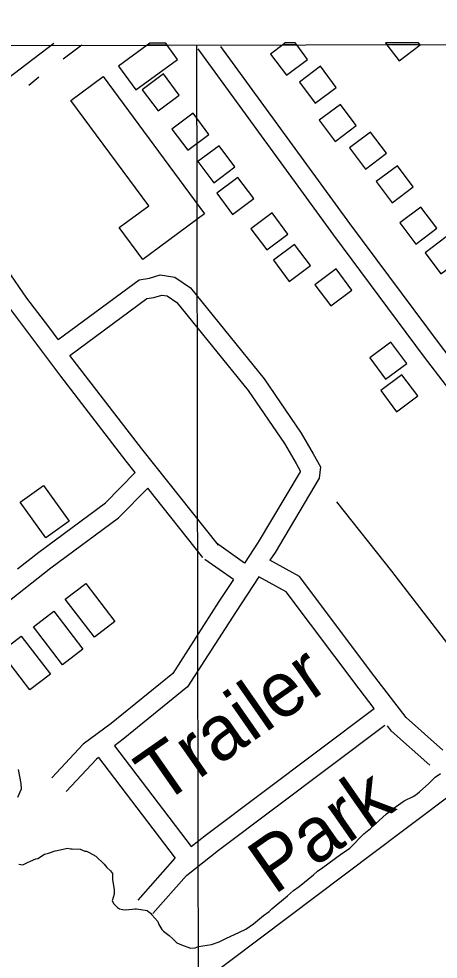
# Model space of a CAD drawing. Extents: x 3329297 to 3367176, y 649250 to 674653.
# Drawn here: x 3343648 to 3344283, y 671453 to 672876 of the extents above; entities that cross this region are included whole.
import ezdxf

# ---------------------------------------------------------------- set-up
doc = ezdxf.new("R2010")
doc.units = 0
for name, color, linetype in [('V-BLDG-IDEN', 7, 'Continuous'), ('V-BLDG-OTLN', 7, 'Continuous'), ('V-GRID-FRAM', 7, 'Continuous'), ('V-GRID-MAJR', 7, 'Continuous'), ('V-ROAD-CNTR', 7, 'Continuous'), ('V-SITE-VEGE', 7, 'Continuous'), ('V-TOPO-SHOR', 7, 'Continuous')]:
    doc.layers.add(name, color=color, linetype=linetype)

msp = doc.modelspace()

# ---------------------------------------------------------------- linework, layer by layer
at = {"layer": 'V-BLDG-OTLN'}
for p, q in [((3343870.454221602, 672839.0262951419), (3343846.229270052, 672838.9802952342)), ((3343872.605001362, 672836.076085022), (3343870.454221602, 672839.0262951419)), ((3344051.4218596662, 672839.3682944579), (3344047.473398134, 672836.4067277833)), ((3344051.4218596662, 672839.3682944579), (3344047.473398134, 672836.4067277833)), ((3344066.4298296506, 672839.3972944), (3344051.4218596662, 672839.3682944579)), ((3344066.4298296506, 672839.3972944), (3344051.4218596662, 672839.3682944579)), ((3344068.643090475, 672836.446755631), (3344066.4298296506, 672839.3972944)), ((3344068.643090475, 672836.446755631), (3344066.4298296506, 672839.3972944)), ((3344253.1814561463, 672839.7502936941), (3344203.0105564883, 672839.6552938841)), ((3344203.0105564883, 672839.6552938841), (3344205.2529560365, 672836.7050588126)), ((3344255.4243397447, 672836.799923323), (3344253.1814561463, 672839.7502936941)), ((3343842.1665741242, 672836.0185317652), (3343798.78036495, 672804.3893644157)), ((3343846.229270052, 672838.9802952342), (3343842.1665741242, 672836.0185317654)), ((3343842.1665741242, 672836.0185317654), (3343872.605001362, 672836.076085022)), ((3343872.605001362, 672836.076085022), (3343842.1665741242, 672836.0185317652)), ((3343888.372185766, 672814.4483442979), (3343872.605001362, 672836.076085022)), ((3344047.473398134, 672836.4067277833), (3344029.040904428, 672822.5813280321)), ((3344068.643090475, 672836.446755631), (3344047.473398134, 672836.4067277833)), ((3344047.473398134, 672836.4067277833), (3344068.643090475, 672836.446755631)), ((3344047.473398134, 672836.4067277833), (3344068.643090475, 672836.446755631)), ((3344085.0417924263, 672814.585344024), (3344068.643090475, 672836.446755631)), ((3344205.2529560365, 672836.7050588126), (3344255.4243397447, 672836.799923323)), ((3344255.4243397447, 672836.799923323), (3344205.2529560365, 672836.7050588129)), ((3344205.2529560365, 672836.7050588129), (3344223.71951507, 672812.4093483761)), ((3344223.71951507, 672812.4093483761), (3344255.5654513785, 672836.6142999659)), ((3344255.5654513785, 672836.6142999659), (3344255.4243397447, 672836.799923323)), ((3343825.083312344, 672768.3094365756), (3343888.372185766, 672814.4483442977)), ((3344029.040904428, 672822.5813280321), (3344053.0428564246, 672790.5833920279)), ((3344053.0428564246, 672790.5833920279), (3344085.0417924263, 672814.585344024)), ((3343798.78036495, 672804.3893644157), (3343825.083312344, 672768.3094365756))]:
    msp.add_line(p, q, dxfattribs=at)
for points in [[(3344072.6928171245, 672780.1404129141), (3344096.6947691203, 672748.1424769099), (3344128.693705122, 672772.144428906), (3344104.691753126, 672804.1423649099)], [(3343775.562411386, 672788.559396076), (3343929.2861039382, 672580.88781142), (3343835.769290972, 672511.663949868), (3343799.9893625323, 672559.999853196), (3343844.674273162, 672593.07778704), (3343726.728509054, 672752.409468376)], [(3343890.6931811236, 672760.3734524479), (3343866.743229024, 672792.411388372), (3343834.7052931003, 672768.46243627), (3343858.654245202, 672736.424500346)], [(3344102.87475676, 672722.2975286), (3344126.876708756, 672690.2995925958), (3344158.8756447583, 672714.3015445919), (3344134.8736927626, 672746.2994805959)], [(3343935.726091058, 672701.0205711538), (3343911.776138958, 672733.058507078), (3343879.7382030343, 672709.109554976), (3343903.6871551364, 672677.071619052)], [(3344148.710665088, 672680.5326121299), (3344172.712617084, 672648.534676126), (3344204.7115530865, 672672.5366281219), (3344180.70960109, 672704.534564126)], [(3343974.9800125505, 672651.7856696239), (3343951.03006045, 672683.8236055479), (3343918.9921245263, 672659.874653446), (3343942.941076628, 672627.8367175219)], [(3344189.286583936, 672629.4827142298), (3344213.288535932, 672597.4847782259), (3344245.287471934, 672621.486730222), (3344221.285519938, 672653.484666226)], [(3344003.7189550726, 672603.966765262), (3343979.769002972, 672636.004701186), (3343947.731067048, 672612.055749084), (3343971.68001915, 672580.01781316)], [(3344224.9405126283, 672567.056839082), (3344248.9424646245, 672535.0589030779), (3344280.941400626, 672559.060855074), (3344256.9394486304, 672591.0587910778)], [(3344055.332851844, 672550.085873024), (3344031.382899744, 672582.1238089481), (3343999.34496382, 672558.1748568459), (3344023.2939159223, 672526.1369209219)], [(3344263.0884363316, 672521.7579296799), (3344287.0903883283, 672489.759993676), (3344319.0893243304, 672513.7619456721), (3344295.087372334, 672545.759881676)], [(3344089.390783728, 672502.4499682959), (3344065.4408316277, 672534.4879042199), (3344033.4028957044, 672510.5389521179), (3344057.351847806, 672478.5010161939)], [(3344152.2926579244, 672465.294042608), (3344128.342705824, 672497.3319785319), (3344096.3047699, 672473.3830264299), (3344120.2537220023, 672441.3450905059)], [(3344235.256491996, 672354.5222641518), (3344211.306539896, 672386.5602000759), (3344179.268603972, 672362.611247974), (3344203.2175560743, 672330.5733120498)], [(3344251.9724585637, 672305.2613626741), (3344228.0225064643, 672337.2992985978), (3344195.98457054, 672313.3503464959), (3344219.933522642, 672281.3124105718)], [(3343688.5145854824, 672090.2567926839), (3343649.66066319, 672144.2886846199), (3343685.193592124, 672169.839633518), (3343724.047514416, 672115.8077415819)], [(3343762.2614379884, 671939.986093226), (3343718.212526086, 671997.616977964), (3343749.121464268, 672021.240930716), (3343793.169376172, 671963.60904598)], [(3343713.947534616, 671898.1181769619), (3343669.898622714, 671955.7490616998), (3343700.807560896, 671979.373014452), (3343744.8554728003, 671921.7411297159)], [(3343664.7436330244, 671860.3092525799), (3343620.694721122, 671917.9401373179), (3343651.6036593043, 671941.56409007), (3343695.651571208, 671883.932205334)]]:
    msp.add_lwpolyline(points, close=True, dxfattribs=at)
at = {"layer": 'V-GRID-FRAM'}
msp.add_lwpolyline([(3333403.497, 672816.281), (3364945.549, 672875.921), (3364987.867, 654691.71), (3333429.946, 654632.039), (3333403.497, 672816.281)], dxfattribs=at)
at = {"layer": 'V-GRID-MAJR'}
msp.add_spline([(3343949.253, 654651.929), (3343938.678, 660710.256), (3343928.099, 666771.667), (3343917.519, 672833.103), (3343917.514, 672836.161)], degree=3, dxfattribs=at)
at = {"layer": 'V-ROAD-CNTR'}
for points in [[(3343701.044560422, 672838.7062957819), (3343536.85088881, 672714.1705448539), (3343326.7803089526, 672557.6478578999), (3343073.93181465, 672369.5582340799), (3342849.9292626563, 672197.9415773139), (3342589.7927829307, 672003.11896696), (3342295.736371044, 671781.215410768), (3341863.4152356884, 671455.506062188), (3341720.9695205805, 671349.027275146), (3341633.908694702, 671281.032411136), (3341381.3681997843, 671091.4037903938), (3340750.783460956, 670608.4937562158), (3340226.29750993, 670212.7315477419), (3340145.694671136, 670148.2276767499)], [(3343918.742125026, 672830.2963126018), (3344124.4757135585, 672548.4808762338), (3344261.92443866, 672363.8512454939), (3344325.4293116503, 672281.136410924), (3344313.9673345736, 672112.470748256), (3344391.9551785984, 671993.51898616), (3344648.017666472, 672186.0446011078), (3344693.52357546, 672220.5165321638)], [(3343953.212056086, 672833.9583052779), (3344148.6236652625, 672566.2828406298), (3344285.8563907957, 672381.9432093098), (3344356.12925025, 672290.4123923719), (3344344.581273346, 672120.4907322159), (3344399.501163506, 672036.7248997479), (3344629.9457026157, 672209.990553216), (3344675.407611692, 672244.4304843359)], [(3343707.328547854, 672390.624191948), (3343693.088576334, 672409.636153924), (3343659.857642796, 672453.405066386), (3343630.227702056, 672496.450980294), (3343611.4037397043, 672529.4079143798), (3343598.7867649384, 672550.4468723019), (3343523.3259158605, 672643.376686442), (3343495.043972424, 672682.7046077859)], [(3343824.2053141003, 672189.3825944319), (3343810.55034141, 672206.529560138), (3343711.25054001, 672335.345302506), (3343669.136624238, 672391.574190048), (3343635.541691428, 672435.819101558), (3343604.8017529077, 672480.4790122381), (3343585.511791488, 672514.2519446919), (3343574.1548142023, 672533.1909068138), (3343499.483963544, 672625.148722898), (3343470.6880211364, 672665.188642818)], [(3343707.3275478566, 672390.625191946), (3343830.098302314, 672481.0840110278), (3343845.5222714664, 672483.3990063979), (3343862.117238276, 672488.570996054), (3343884.0181944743, 672484.9600032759), (3343907.726147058, 672468.81803556), (3344019.3639237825, 672331.2553106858), (3344075.5988113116, 672248.981475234), (3344093.8737747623, 672217.491538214), (3344104.782752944, 672197.752577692), (3344102.825756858, 672180.6266119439), (3344035.880890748, 672068.1368369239), (3344028.152906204, 672056.4468603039)], [(3343725.312511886, 672366.6122399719), (3343841.9062786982, 672452.5200681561), (3343852.25025801, 672454.07306505), (3343864.253234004, 672457.81305757), (3343872.606217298, 672456.436060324), (3343887.204188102, 672446.496080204), (3343995.2919719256, 672313.3093465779), (3344050.2068620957, 672232.9655072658), (3344067.76982697, 672202.705567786), (3344073.888814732, 672191.632589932), (3344073.751815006, 672190.4325923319), (3344010.462941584, 672084.0888050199), (3343989.435983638, 672052.281868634)], [(3343950.19506212, 672079.3258145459), (3343834.166294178, 672225.03352313), (3343735.136492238, 672353.4952662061), (3343725.312511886, 672366.6122399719)], [(3343645.93067065, 672043.475886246), (3343678.1426062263, 672068.8888354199), (3343779.1444042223, 672143.576686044), (3343824.2053141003, 672189.3825944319)], [(3343425.627111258, 671839.5132941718), (3343449.2170640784, 671857.9312573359), (3343626.9057087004, 671990.2539926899), (3343696.356569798, 672045.0468831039), (3343798.8763647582, 672120.856731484), (3343843.031276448, 672165.7416417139)], [(3343926.727109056, 672060.6378519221), (3343843.031276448, 672165.7416417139)], [(3343989.436983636, 672052.2808686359), (3343947.126068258, 672082.2258087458)], [(3343972.884016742, 672027.2419187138), (3343929.796102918, 672057.7378577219)], [(3344290.0193824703, 671769.0064351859), (3344234.345493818, 671818.4293363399), (3344187.0285884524, 671880.188212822), (3344072.70981709, 672032.055909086), (3344028.152906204, 672056.4468603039)], [(3344011.5519394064, 672031.3339105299), (3343976.003010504, 671977.5600180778), (3343903.4921555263, 671864.9852432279), (3343806.0823503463, 671785.7144017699), (3343792.654377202, 671775.7354217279)], [(3344186.058590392, 671832.1263089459), (3344163.136636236, 671862.04424911), (3344052.6318572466, 672008.8459555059), (3344011.5519394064, 672031.3339105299)], [(3343972.884016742, 672027.242918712), (3343950.8790607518, 671993.955985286), (3343880.856200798, 671885.2412027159), (3343787.6583871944, 671809.4003543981), (3343745.36047179, 671777.9644172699), (3343697.7865669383, 671727.2135187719)], [(3343908.862144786, 671623.243726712), (3343931.9240986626, 671641.4406903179), (3344186.058590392, 671832.1263089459)], [(3343851.0052605, 671522.0739290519), (3343901.6301592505, 671579.3238145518), (3343950.22006207, 671617.6627378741), (3344202.2715579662, 671806.785359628)], [(3344270.1034223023, 671746.570480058), (3344212.27953795, 671797.9013773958), (3344206.01455048, 671806.0783610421)], [(3343792.654377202, 671775.7354217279), (3343908.862144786, 671623.243726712)], [(3343768.574425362, 671757.83945752), (3343765.4104316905, 671755.4884622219), (3343719.674523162, 671706.697559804)], [(3343768.574425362, 671757.83945752), (3343884.6951931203, 671605.4607622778)], [(3343828.531305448, 671541.9478893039), (3343884.6951931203, 671605.4607622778)]]:
    msp.add_lwpolyline(points, dxfattribs=at)
at = {"layer": 'V-SITE-VEGE'}
for points in [[(3343646.977, 671739.772), (3343651.1040000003, 671718.79), (3343651.196, 671710.23), (3343645.883, 671697.712)], [(3344108.023, 671591.454), (3344135.056, 671611.2170000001), (3344148.966, 671620.716), (3344170.5300000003, 671642.754), (3344180.563, 671650.653), (3344187.502, 671656.957), (3344204.4590000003, 671672.72), (3344217.583, 671682.985), (3344231.495, 671692.482), (3344246.21, 671699.652), (3344251.616, 671703.604), (3344254.707, 671705.976), (3344268.582, 671718.588), (3344278.6010000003, 671728.041), (3344286.328, 671733.577)], [(3343647.778, 671596.506), (3343654.014, 671595.7980000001), (3343660.987, 671598.988), (3343665.632, 671601.376), (3343673.384, 671604.5750000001), (3343676.489, 671605.388), (3343686.542, 671611.729), (3343692.754, 671613.353), (3343702.842, 671616.581), (3343705.947, 671617.394), (3343721.483, 671620.679), (3343726.163, 671619.952), (3343728.5, 671619.976), (3343740.966, 671619.335), (3343748.007, 671616.3), (3343750.344, 671616.3250000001), (3343754.262, 671614.031), (3343764.4420000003, 671608.696), (3343777.037, 671596.373), (3343780.984, 671591.745), (3343786.491, 671586.354), (3343789.649, 671582.496), (3343789.751, 671573.155), (3343792.258, 671557.609), (3343792.328, 671551.381), (3343789.323, 671541.225), (3343791.711, 671536.578), (3343797.22, 671531.187), (3343800.36, 671528.887), (3343805.042, 671528.16), (3343808.943, 671527.4230000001), (3343819.8340000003, 671528.322), (3343823.717, 671529.143), (3343826.054, 671529.17), (3343842.438, 671526.235), (3343847.153, 671522.395), (3343849.514, 671520.083), (3343858.1890000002, 671510.056), (3343859.799, 671505.403), (3343864.555, 671497.67), (3343866.918, 671495.36), (3343875.558, 671488.446), (3343881.061, 671483.833), (3343887.357, 671477.675), (3343894.398, 671474.638), (3343907.694, 671469.334), (3343914.6920000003, 671470.1900000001), (3343920.123, 671471.806), (3343939.554, 671475.136), (3343951.1890000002, 671479.158), (3343961.259, 671483.9400000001), (3343982.179, 671493.514), (3343991.469, 671498.2880000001), (3344003.063, 671506.2000000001), (3344018.497, 671518.832), (3344026.994, 671525.154), (3344030.842, 671529.088), (3344054.7630000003, 671548.819), (3344064.022, 671556.707), (3344072.517, 671563.032), (3344094.129, 671580.399), (3344100.296, 671585.9180000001), (3344108.023, 671591.454)]]:
    msp.add_lwpolyline(points, dxfattribs=at)
at = {"layer": 'V-TOPO-SHOR'}
for p, q in [((3343743.026987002, 672835.8310777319), (3343714.795, 672814.917)), ((3343678.199, 672787.514), (3343663.04, 672774.747))]:
    msp.add_line(p, q, dxfattribs=at)
for points in [[(3344128.882, 672144.934), (3344212.508, 672039.947), (3344348.214, 671863.7660000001), (3344409.202, 671782.473)], [(3342332.19, 670211.608), (3342475.187, 670320.574), (3342619.561, 670435.161), (3342855.327, 670614.5480000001), (3343080.457, 670780.79), (3343310.02, 670955.957), (3343491.184, 671086.2880000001), (3343655.759, 671203.905), (3343697.159, 671233.492), (3343924, 671417.308), (3344230.194, 671647.952), (3344409.202, 671782.473), (3344486.921, 671840.878), (3344733.595, 672026.254), (3344845.948, 672104.595)]]:
    msp.add_lwpolyline(points, dxfattribs=at)

# ---------------------------------------------------------------- texts
at = {"layer": 'V-BLDG-IDEN'}
for s, p in [('Trailer', (3343863.74023503, 671685.2786026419)), ('Park', (3344034.4508936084, 671549.1958748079))]:
    msp.add_text(s, height=82.99983200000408, rotation=34.87536129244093, dxfattribs=at).set_placement(p)

doc.saveas('drawing.dxf')
